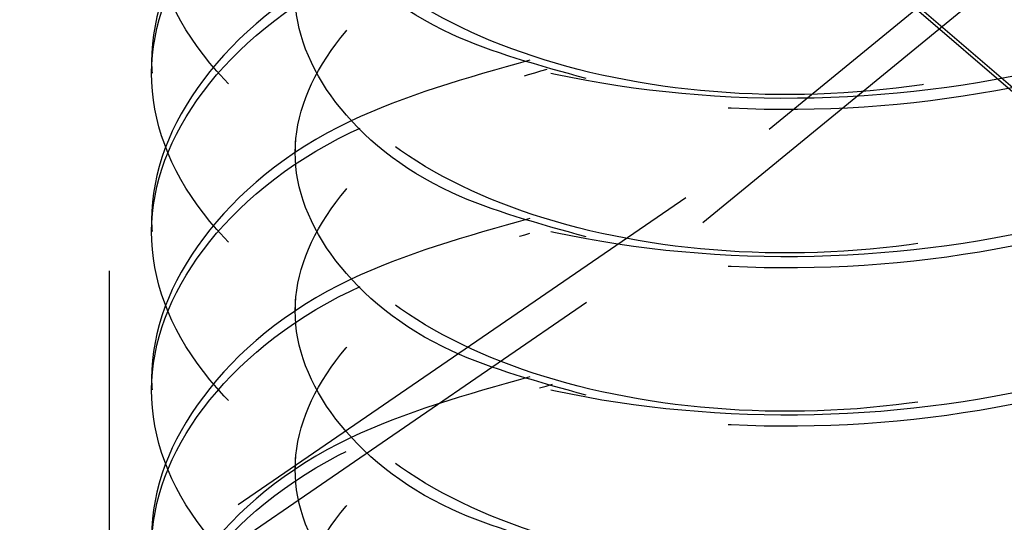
# Model space of a CAD drawing. Header units: inches. Extents: x 1907 to 2452, y -210 to -54.
# Tile 343 of 656: x 1993.8472 to 1994.0284, y -191.701 to -191.6084. Entities that reach past the tile are written whole.
import ezdxf

# ---------------------------------------------------------------- set-up
doc = ezdxf.new("R2010")
doc.units = ezdxf.units.IN
doc.header["$LTSCALE"] = 0.5
doc.header["$MEASUREMENT"] = 0
doc.linetypes.add('HIDDEN', pattern=[0.22499999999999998, 0.15, -0.075])
doc.layers.add('SID-M-H', color=4, linetype='HIDDEN')

msp = doc.modelspace()

# ---------------------------------------------------------------- linework, layer by layer
at = {"layer": 'SID-M-H'}
for p, q in [((1993.863685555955, -191.2547145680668), (1993.863685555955, -191.7816616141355)), ((1994.06250204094, -191.5652257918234), (1993.969842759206, -191.641231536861)), ((1993.972937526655, -191.6457971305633), (1994.065790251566, -191.5696327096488)), ((1994.083869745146, -191.6680534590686), (1993.994064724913, -191.5909143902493)), ((1993.99721006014, -191.5927667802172), (1994.087202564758, -191.6700668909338)), ((1993.871498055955, -191.6161796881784), (1993.871498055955, -191.6183060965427)), ((1993.897916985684, -191.6307607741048), (1993.897916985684, -191.6328871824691)), ((1993.969842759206, -191.641231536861), (1993.866208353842, -191.7123575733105)), ((1993.869086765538, -191.7170716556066), (1993.972937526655, -191.6457971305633)), ((1993.871498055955, -191.6453418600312), (1993.871498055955, -191.6474682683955)), ((1993.897916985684, -191.6599229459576), (1993.897916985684, -191.6620493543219)), ((1993.871498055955, -191.674504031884), (1993.871498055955, -191.6766304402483)), ((1993.897916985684, -191.6890851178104), (1993.897916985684, -191.6912115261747))]:
    msp.add_line(p, q, dxfattribs=at)
for points, knots in [([(1993.941127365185, -191.4992231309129), (1993.929474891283, -191.5025336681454), (1993.903510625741, -191.5099102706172), (1993.878174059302, -191.5315220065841), (1993.868198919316, -191.5578077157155), (1993.878018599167, -191.5843791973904), (1993.905805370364, -191.6065605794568), (1993.947418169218, -191.6207919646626), (1993.996497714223, -191.6246044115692), (1994.045579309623, -191.6171449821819), (1994.087185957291, -191.5992768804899), (1994.114995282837, -191.5734177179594), (1994.124730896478, -191.5433224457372), (1994.115069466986, -191.5129380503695), (1994.086889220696, -191.4879462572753), (1994.058493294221, -191.4730772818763), (1994.040541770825, -191.4705366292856), (1994.038629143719, -191.4702659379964)], [0, 0, 0, 0, 0.05843403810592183, 0.1302038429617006, 0.201973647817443, 0.2737434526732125, 0.3455132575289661, 0.4172830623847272, 0.4890528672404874, 0.5608226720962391, 0.6325924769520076, 0.7043622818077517, 0.7761320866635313, 0.8479018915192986, 0.9196716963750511, 0.9914415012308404, 1, 1, 1, 1]), ([(1994.037919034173, -191.4722837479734), (1994.040071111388, -191.4725857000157), (1994.058272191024, -191.4751394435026), (1994.086898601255, -191.490055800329), (1994.115066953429, -191.5150689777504), (1994.124731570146, -191.5454476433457), (1994.114995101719, -191.5755444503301), (1994.087186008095, -191.6014032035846), (1994.045579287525, -191.6192714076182), (1993.996497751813, -191.6267308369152), (1993.947418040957, -191.6229182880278), (1993.905805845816, -191.6086873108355), (1993.878016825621, -191.5865043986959), (1993.86820553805, -191.5599386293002), (1993.878149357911, -191.5336316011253), (1993.904089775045, -191.511676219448), (1993.930885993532, -191.5041112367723), (1993.943343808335, -191.5005942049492)], [0, 0, 0, 0, 0.009576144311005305, 0.08098973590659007, 0.1524033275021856, 0.2238169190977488, 0.2952305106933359, 0.3666441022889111, 0.4380576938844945, 0.5094712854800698, 0.5808848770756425, 0.6522984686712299, 0.7237120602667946, 0.7951256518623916, 0.8665392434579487, 0.9379528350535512, 1, 1, 1, 1]), ([(1993.941127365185, -191.5283853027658), (1993.929474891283, -191.5316958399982), (1993.903510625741, -191.5390724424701), (1993.878174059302, -191.5606841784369), (1993.868198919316, -191.5869698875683), (1993.878018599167, -191.6135413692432), (1993.905805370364, -191.6357227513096), (1993.947418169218, -191.6499541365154), (1993.996497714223, -191.653766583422), (1994.045579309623, -191.6463071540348), (1994.087185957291, -191.6284390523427), (1994.114995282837, -191.6025798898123), (1994.124730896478, -191.57248461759), (1994.115069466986, -191.5421002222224), (1994.086889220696, -191.5171084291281), (1994.058493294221, -191.5022394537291), (1994.040541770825, -191.4996988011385), (1994.038629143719, -191.4994281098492)], [0, 0, 0, 0, 0.05843403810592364, 0.1302038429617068, 0.2019736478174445, 0.2737434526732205, 0.3455132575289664, 0.4172830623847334, 0.4890528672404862, 0.5608226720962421, 0.632592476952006, 0.7043622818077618, 0.7761320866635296, 0.8479018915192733, 0.9196716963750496, 0.991441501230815, 1, 1, 1, 1]), ([(1994.035059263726, -191.5001798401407), (1994.046107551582, -191.5043226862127), (1994.068500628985, -191.5127195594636), (1994.089867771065, -191.5337910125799), (1994.097666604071, -191.5578275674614), (1994.089940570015, -191.5820307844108), (1994.068021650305, -191.6027874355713), (1994.035205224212, -191.6172703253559), (1993.996497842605, -191.623536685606), (1993.957791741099, -191.6209160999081), (1993.924971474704, -191.6100759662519), (1993.903066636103, -191.5929741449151), (1993.895288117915, -191.5723804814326), (1993.903282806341, -191.5521225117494), (1993.921182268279, -191.5365568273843), (1993.93882934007, -191.5315804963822), (1993.945298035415, -191.529756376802)], [0, 0, 0, 0, 0.07185842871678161, 0.145645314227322, 0.2194321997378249, 0.2932190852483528, 0.3670059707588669, 0.4407928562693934, 0.5145797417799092, 0.5883666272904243, 0.662153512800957, 0.7359403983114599, 0.8097272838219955, 0.8835141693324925, 0.9573010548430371, 1, 1, 1, 1]), ([(1994.037919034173, -191.5014459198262), (1994.040071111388, -191.5017478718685), (1994.058272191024, -191.5043016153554), (1994.086898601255, -191.5192179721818), (1994.115066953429, -191.5442311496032), (1994.124731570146, -191.5746098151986), (1994.114995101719, -191.6047066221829), (1994.087186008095, -191.6305653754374), (1994.045579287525, -191.648433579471), (1993.996497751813, -191.655893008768), (1993.947418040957, -191.6520804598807), (1993.905805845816, -191.6378494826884), (1993.878016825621, -191.6156665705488), (1993.86820553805, -191.589100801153), (1993.878149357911, -191.5627937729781), (1993.904089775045, -191.5408383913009), (1993.930885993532, -191.5332734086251), (1993.943343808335, -191.529756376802)], [0, 0, 0, 0, 0.009576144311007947, 0.08098973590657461, 0.152403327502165, 0.223816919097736, 0.2952305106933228, 0.3666441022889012, 0.4380576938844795, 0.5094712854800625, 0.5808848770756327, 0.6522984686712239, 0.7237120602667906, 0.7951256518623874, 0.8665392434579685, 0.9379528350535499, 1, 1, 1, 1]), ([(1993.941127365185, -191.5575474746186), (1993.929474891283, -191.5608580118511), (1993.903510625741, -191.5682346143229), (1993.878174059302, -191.5898463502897), (1993.868198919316, -191.6161320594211), (1993.878018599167, -191.642703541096), (1993.905805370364, -191.6648849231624), (1993.947418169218, -191.6791163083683), (1993.996497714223, -191.6829287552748), (1994.045579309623, -191.6754693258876), (1994.087185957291, -191.6576012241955), (1994.114995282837, -191.6317420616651), (1994.124730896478, -191.6016467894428), (1994.115069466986, -191.5712623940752), (1994.086889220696, -191.546270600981), (1994.058493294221, -191.531401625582), (1994.040541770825, -191.5288609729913), (1994.038629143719, -191.5285902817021)], [0, 0, 0, 0, 0.05843403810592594, 0.1302038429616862, 0.2019736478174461, 0.2737434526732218, 0.3455132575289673, 0.4172830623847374, 0.4890528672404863, 0.5608226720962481, 0.6325924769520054, 0.7043622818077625, 0.7761320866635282, 0.8479018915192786, 0.9196716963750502, 0.9914415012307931, 1, 1, 1, 1]), ([(1994.035995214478, -191.529756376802), (1994.046702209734, -191.5337810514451), (1994.068744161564, -191.5420664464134), (1994.089858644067, -191.5629593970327), (1994.097669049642, -191.586988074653), (1994.089939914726, -191.6111934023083), (1994.068021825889, -191.6319494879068), (1994.035205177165, -191.6464325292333), (1993.996497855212, -191.6526988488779), (1993.957791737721, -191.6500782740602), (1993.924971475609, -191.6392381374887), (1993.90306663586, -191.622136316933), (1993.89528811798, -191.6015426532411), (1993.903282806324, -191.5812846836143), (1993.921182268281, -191.5657189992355), (1993.93882934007, -191.5607426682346), (1993.945298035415, -191.5589185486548)], [0, 0, 0, 0, 0.06984989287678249, 0.1437964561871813, 0.217743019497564, 0.2916895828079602, 0.3656361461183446, 0.4395827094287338, 0.5135292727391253, 0.5874758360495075, 0.6614223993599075, 0.7353689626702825, 0.8093155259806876, 0.8832620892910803, 0.9572086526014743, 1, 1, 1, 1]), ([(1994.037919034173, -191.530608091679), (1994.040071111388, -191.5309100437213), (1994.058272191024, -191.5334637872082), (1994.086898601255, -191.5483801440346), (1994.115066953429, -191.5733933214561), (1994.124731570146, -191.6037719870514), (1994.114995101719, -191.6338687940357), (1994.087186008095, -191.6597275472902), (1994.045579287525, -191.6775957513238), (1993.996497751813, -191.6850551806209), (1993.947418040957, -191.6812426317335), (1993.905805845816, -191.6670116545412), (1993.878016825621, -191.6448287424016), (1993.86820553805, -191.6182629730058), (1993.878149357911, -191.5919559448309), (1993.904089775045, -191.5700005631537), (1993.930885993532, -191.562435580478), (1993.943343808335, -191.5589185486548)], [0, 0, 0, 0, 0.009576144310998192, 0.08098973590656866, 0.1524033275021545, 0.2238169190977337, 0.2952305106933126, 0.3666441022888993, 0.4380576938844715, 0.5094712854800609, 0.5808848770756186, 0.6522984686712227, 0.7237120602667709, 0.7951256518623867, 0.8665392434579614, 0.9379528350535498, 1, 1, 1, 1]), ([(1993.951466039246, -191.6192705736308), (1993.94277009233, -191.6168855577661), (1993.922803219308, -191.6114092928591), (1993.903216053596, -191.5949502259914), (1993.895244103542, -191.5745445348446), (1993.903309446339, -191.5542486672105), (1993.92091728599, -191.5388398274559), (1993.938191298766, -191.5339425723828), (1993.944303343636, -191.5322097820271)], [0, 0, 0, 0, 0.1450500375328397, 0.3330512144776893, 0.5210523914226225, 0.7090535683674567, 0.8970547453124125, 1, 1, 1, 1]), ([(1993.941127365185, -191.5867096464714), (1993.929474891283, -191.5900201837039), (1993.903510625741, -191.5973967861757), (1993.878174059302, -191.6190085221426), (1993.868198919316, -191.6452942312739), (1993.878018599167, -191.6718657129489), (1993.905805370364, -191.6940470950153), (1993.947418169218, -191.7082784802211), (1993.996497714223, -191.7120909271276), (1994.045579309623, -191.7046314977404), (1994.087185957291, -191.6867633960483), (1994.114995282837, -191.6609042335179), (1994.124730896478, -191.6308089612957), (1994.115069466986, -191.600424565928), (1994.086889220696, -191.5754327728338), (1994.058493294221, -191.5605637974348), (1994.040541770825, -191.5580231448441), (1994.038629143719, -191.5577524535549)], [0, 0, 0, 0, 0.05843403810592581, 0.1302038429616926, 0.2019736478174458, 0.2737434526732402, 0.3455132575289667, 0.4172830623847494, 0.4890528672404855, 0.5608226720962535, 0.632592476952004, 0.7043622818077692, 0.7761320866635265, 0.8479018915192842, 0.9196716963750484, 0.9914415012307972, 1, 1, 1, 1]), ([(1994.035995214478, -191.5589185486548), (1994.046702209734, -191.5629432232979), (1994.068744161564, -191.5712286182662), (1994.089858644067, -191.5921215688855), (1994.097669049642, -191.6161502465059), (1994.089939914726, -191.6403555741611), (1994.068021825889, -191.6611116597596), (1994.035205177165, -191.6755947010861), (1993.996497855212, -191.6818610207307), (1993.957791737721, -191.6792404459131), (1993.924971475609, -191.6684003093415), (1993.90306663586, -191.6512984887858), (1993.89528811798, -191.6307048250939), (1993.903282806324, -191.6104468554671), (1993.921182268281, -191.5948811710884), (1993.93882934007, -191.5899048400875), (1993.945298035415, -191.5880807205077)], [0, 0, 0, 0, 0.06984989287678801, 0.1437964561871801, 0.2177430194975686, 0.2916895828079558, 0.3656361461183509, 0.4395827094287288, 0.5135292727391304, 0.5874758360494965, 0.661422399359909, 0.735368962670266, 0.8093155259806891, 0.8832620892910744, 0.9572086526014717, 1, 1, 1, 1]), ([(1994.037919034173, -191.5597702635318), (1994.040071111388, -191.5600722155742), (1994.058272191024, -191.5626259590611), (1994.086898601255, -191.5775423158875), (1994.115066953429, -191.6025554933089), (1994.124731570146, -191.6329341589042), (1994.114995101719, -191.6630309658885), (1994.087186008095, -191.6888897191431), (1994.045579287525, -191.7067579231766), (1993.996497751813, -191.7142173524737), (1993.947418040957, -191.7104048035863), (1993.905805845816, -191.696173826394), (1993.878016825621, -191.6739909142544), (1993.86820553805, -191.6474251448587), (1993.878149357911, -191.6211181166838), (1993.904089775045, -191.5991627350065), (1993.930885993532, -191.5915977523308), (1993.943343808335, -191.5880807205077)], [0, 0, 0, 0, 0.009576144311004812, 0.08098973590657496, 0.1524033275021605, 0.2238169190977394, 0.2952305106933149, 0.3666441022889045, 0.4380576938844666, 0.5094712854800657, 0.5808848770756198, 0.652298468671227, 0.7237120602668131, 0.7951256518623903, 0.8665392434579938, 0.9379528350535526, 1, 1, 1, 1]), ([(1993.951466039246, -191.6484327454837), (1993.94277009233, -191.6460477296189), (1993.922803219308, -191.6405714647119), (1993.903216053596, -191.6241123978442), (1993.895244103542, -191.6037067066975), (1993.903309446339, -191.5834108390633), (1993.92091728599, -191.5680019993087), (1993.938191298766, -191.5631047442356), (1993.944303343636, -191.5613719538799)], [0, 0, 0, 0, 0.1450500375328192, 0.3330512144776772, 0.5210523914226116, 0.7090535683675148, 0.8970547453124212, 1, 1, 1, 1]), ([(1993.941127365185, -191.6158718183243), (1993.929474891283, -191.6191823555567), (1993.903510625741, -191.6265589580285), (1993.878174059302, -191.6481706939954), (1993.868198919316, -191.6744564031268), (1993.878018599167, -191.7010278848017), (1993.905805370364, -191.7232092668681), (1993.947418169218, -191.7374406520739), (1993.996497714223, -191.7412530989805), (1994.045579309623, -191.7337936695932), (1994.087185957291, -191.7159255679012), (1994.114995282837, -191.6900664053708), (1994.124730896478, -191.6599711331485), (1994.115069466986, -191.6295867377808), (1994.086889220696, -191.6045949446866), (1994.058493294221, -191.5897259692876), (1994.040541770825, -191.5871853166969), (1994.038629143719, -191.5869146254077)], [0, 0, 0, 0, 0.05843403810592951, 0.1302038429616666, 0.2019736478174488, 0.2737434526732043, 0.345513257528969, 0.4172830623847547, 0.4890528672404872, 0.5608226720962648, 0.6325924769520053, 0.7043622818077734, 0.7761320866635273, 0.8479018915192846, 0.9196716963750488, 0.9914415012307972, 1, 1, 1, 1]), ([(1994.035995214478, -191.5880807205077), (1994.046702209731, -191.5921053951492), (1994.068744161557, -191.6003907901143), (1994.089858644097, -191.6212837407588), (1994.09766904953, -191.6453124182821), (1994.089939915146, -191.6695177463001), (1994.06802182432, -191.6902738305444), (1994.03520518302, -191.7047568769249), (1993.996497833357, -191.7110231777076), (1993.957791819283, -191.7084026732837), (1993.924971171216, -191.697562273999), (1993.90306777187, -191.6804614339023), (1993.895283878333, -191.6598641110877), (1993.903298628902, -191.6396197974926), (1993.920918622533, -191.6241985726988), (1993.938191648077, -191.6193023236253), (1993.944303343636, -191.6175698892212)], [0, 0, 0, 0, 0.07001090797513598, 0.1441279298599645, 0.2182449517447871, 0.2923619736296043, 0.3664789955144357, 0.4405960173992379, 0.5147130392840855, 0.5888300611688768, 0.6629470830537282, 0.7370641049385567, 0.8111811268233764, 0.8852981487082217, 0.9594151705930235, 1, 1, 1, 1]), ([(1994.037919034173, -191.5889324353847), (1994.040071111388, -191.589234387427), (1994.058272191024, -191.5917881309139), (1994.086898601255, -191.6067044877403), (1994.115066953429, -191.6317176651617), (1994.124731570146, -191.6620963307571), (1994.114995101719, -191.6921931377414), (1994.087186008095, -191.7180518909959), (1994.045579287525, -191.7359200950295), (1993.996497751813, -191.7433795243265), (1993.947418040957, -191.7395669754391), (1993.905805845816, -191.7253359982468), (1993.878016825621, -191.7031530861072), (1993.86820553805, -191.6765873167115), (1993.878149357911, -191.6502802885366), (1993.904089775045, -191.6283249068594), (1993.930885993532, -191.6207599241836), (1993.943343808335, -191.6172428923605)], [0, 0, 0, 0, 0.00957614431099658, 0.08098973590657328, 0.1524033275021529, 0.2238169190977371, 0.2952305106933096, 0.3666441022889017, 0.4380576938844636, 0.5094712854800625, 0.5808848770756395, 0.6522984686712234, 0.7237120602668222, 0.7951256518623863, 0.866539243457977, 0.9379528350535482, 1, 1, 1, 1]), ([(1993.951466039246, -191.6775949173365), (1993.94277009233, -191.6752099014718), (1993.922803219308, -191.6697336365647), (1993.903216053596, -191.653274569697), (1993.895244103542, -191.6328688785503), (1993.903309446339, -191.6125730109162), (1993.92091728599, -191.5971641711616), (1993.938191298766, -191.5922669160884), (1993.944303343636, -191.5905341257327)], [0, 0, 0, 0, 0.145050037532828, 0.3330512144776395, 0.521052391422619, 0.7090535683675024, 0.8970547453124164, 1, 1, 1, 1]), ([(1993.941127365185, -191.6450339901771), (1993.929474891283, -191.6483445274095), (1993.903510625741, -191.6557211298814), (1993.878174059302, -191.6773328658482), (1993.868198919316, -191.7036185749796), (1993.878018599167, -191.7301900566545), (1993.905805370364, -191.7523714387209), (1993.947418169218, -191.7666028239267), (1993.996497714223, -191.7704152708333), (1994.045579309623, -191.7629558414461), (1994.087185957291, -191.745087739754), (1994.114995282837, -191.7192285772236), (1994.124730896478, -191.6891333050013), (1994.115069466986, -191.6587489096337), (1994.086889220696, -191.6337571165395), (1994.058493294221, -191.6188881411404), (1994.040541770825, -191.6163474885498), (1994.038629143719, -191.6160767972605)], [0, 0, 0, 0, 0.05843403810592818, 0.1302038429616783, 0.2019736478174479, 0.2737434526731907, 0.3455132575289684, 0.4172830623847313, 0.4890528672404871, 0.5608226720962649, 0.6325924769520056, 0.7043622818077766, 0.7761320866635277, 0.8479018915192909, 0.9196716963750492, 0.9914415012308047, 1, 1, 1, 1]), ([(1994.035059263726, -191.616828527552), (1994.046107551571, -191.6209713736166), (1994.068500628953, -191.6293682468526), (1994.0898677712, -191.6504397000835), (1994.097666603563, -191.674476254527), (1994.089940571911, -191.6986794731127), (1994.068021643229, -191.719436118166), (1994.035205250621, -191.733919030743), (1993.996497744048, -191.7401853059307), (1993.957792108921, -191.7375650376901), (1993.924970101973, -191.7267237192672), (1993.903071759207, -191.7096263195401), (1993.895268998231, -191.6890161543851), (1993.90335416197, -191.6688197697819), (1993.920072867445, -191.6538536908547), (1993.936150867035, -191.6492126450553), (1993.941127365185, -191.6477761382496)], [0, 0, 0, 0, 0.07255659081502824, 0.1470603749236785, 0.2215641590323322, 0.2960679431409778, 0.3705717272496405, 0.4450755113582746, 0.5195792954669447, 0.5940830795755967, 0.6685868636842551, 0.7430906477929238, 0.8175944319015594, 0.892098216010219, 0.9666020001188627, 1, 1, 1, 1]), ([(1994.037919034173, -191.6180946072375), (1994.040071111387, -191.6183965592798), (1994.058272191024, -191.6209503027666), (1994.08689860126, -191.6358666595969), (1994.115066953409, -191.6608798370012), (1994.124731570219, -191.6912585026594), (1994.114995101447, -191.7213553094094), (1994.087186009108, -191.7472140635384), (1994.045579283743, -191.7650822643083), (1993.996497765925, -191.7725417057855), (1993.947417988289, -191.7687291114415), (1993.905806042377, -191.7544983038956), (1993.878016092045, -191.7323147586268), (1993.868208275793, -191.7057513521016), (1993.878139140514, -191.6794355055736), (1993.904340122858, -191.6573307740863), (1993.931496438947, -191.6496841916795), (1993.944303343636, -191.6460780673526)], [0, 0, 0, 0, 0.009559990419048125, 0.08085311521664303, 0.1521462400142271, 0.2234393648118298, 0.2947324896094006, 0.3660256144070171, 0.4373187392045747, 0.5086118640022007, 0.5799049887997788, 0.6511981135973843, 0.7224912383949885, 0.7937843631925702, 0.8650774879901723, 0.9363706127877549, 1, 1, 1, 1]), ([(1993.951466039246, -191.7067570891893), (1993.94277009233, -191.7043720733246), (1993.922803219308, -191.6988958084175), (1993.903216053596, -191.6824367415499), (1993.895244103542, -191.6620310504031), (1993.903309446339, -191.641735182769), (1993.92091728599, -191.6263263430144), (1993.938191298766, -191.6214290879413), (1993.944303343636, -191.6196962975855)], [0, 0, 0, 0, 0.1450500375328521, 0.3330512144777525, 0.5210523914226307, 0.7090535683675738, 0.8970547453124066, 1, 1, 1, 1]), ([(1993.941127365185, -191.6741961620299), (1993.929474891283, -191.6775066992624), (1993.903510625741, -191.6848833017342), (1993.878174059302, -191.7064950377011), (1993.868198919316, -191.7327807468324), (1993.878018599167, -191.7593522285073), (1993.905805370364, -191.7815336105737), (1993.947418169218, -191.7957649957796), (1993.996497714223, -191.7995774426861), (1994.045579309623, -191.7921180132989), (1994.087185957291, -191.7742499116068), (1994.114995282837, -191.7483907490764), (1994.124730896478, -191.7182954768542), (1994.115069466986, -191.6879110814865), (1994.086889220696, -191.6629192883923), (1994.058493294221, -191.6480503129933), (1994.040541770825, -191.6455096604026), (1994.038629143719, -191.6452389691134)], [0, 0, 0, 0, 0.05843403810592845, 0.1302038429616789, 0.2019736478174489, 0.2737434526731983, 0.3455132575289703, 0.4172830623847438, 0.4890528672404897, 0.5608226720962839, 0.632592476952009, 0.7043622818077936, 0.7761320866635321, 0.8479018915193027, 0.9196716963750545, 0.9914415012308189, 1, 1, 1, 1]), ([(1994.035059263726, -191.6468194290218), (1994.038178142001, -191.6472428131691), (1994.057383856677, -191.6498499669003), (1994.086933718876, -191.6649656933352), (1994.11505754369, -191.6900589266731), (1994.124734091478, -191.7204161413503), (1994.11499442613, -191.7505186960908), (1994.087186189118, -191.7763759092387), (1994.04557923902, -191.7942445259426), (1993.996497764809, -191.801703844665), (1993.947418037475, -191.797891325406), (1993.905805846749, -191.7836603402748), (1993.878016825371, -191.7614774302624), (1993.868205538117, -191.7349116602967), (1993.878149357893, -191.7086046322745), (1993.904089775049, -191.6866492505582), (1993.930885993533, -191.6790842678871), (1993.943343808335, -191.6755672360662)], [0, 0, 0, 0, 0.0137866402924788, 0.08489663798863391, 0.1560066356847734, 0.2271166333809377, 0.2982266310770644, 0.3693366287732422, 0.4404466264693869, 0.5115566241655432, 0.5826666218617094, 0.6537766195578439, 0.7248866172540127, 0.7959966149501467, 0.8671066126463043, 0.9382166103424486, 1, 1, 1, 1]), ([(1994.038629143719, -191.6475711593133), (1994.04837722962, -191.6512622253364), (1994.069430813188, -191.659234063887), (1994.089831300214, -191.6796266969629), (1994.097676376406, -191.703631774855), (1994.089937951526, -191.7278434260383), (1994.068022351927, -191.7485978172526), (1994.035205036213, -191.763081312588), (1993.99649789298, -191.7693475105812), (1993.957791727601, -191.76672696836), (1993.924971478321, -191.7558868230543), (1993.903066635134, -191.7387850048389), (1993.895288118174, -191.7181913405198), (1993.903282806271, -191.6979333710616), (1993.921182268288, -191.6823676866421), (1993.938829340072, -191.6773913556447), (1993.945298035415, -191.6755672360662)], [0, 0, 0, 0, 0.06415058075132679, 0.1385502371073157, 0.2129498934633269, 0.2873495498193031, 0.3617492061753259, 0.4361488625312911, 0.5105485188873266, 0.584948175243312, 0.6593478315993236, 0.7337474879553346, 0.8081471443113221, 0.8825468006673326, 0.9569464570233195, 0.9999999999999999, 0.9999999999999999, 0.9999999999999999, 0.9999999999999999]), ([(1993.951466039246, -191.7359192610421), (1993.94277009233, -191.7335342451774), (1993.922803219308, -191.7280579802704), (1993.903216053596, -191.7115989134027), (1993.895244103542, -191.6911932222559), (1993.903309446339, -191.6708973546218), (1993.92091728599, -191.6554885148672), (1993.938191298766, -191.6505912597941), (1993.944303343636, -191.6488584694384)], [0, 0, 0, 0, 0.1450500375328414, 0.3330512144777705, 0.5210523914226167, 0.7090535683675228, 0.8970547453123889, 1, 1, 1, 1]), ([(1993.941127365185, -191.7033583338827), (1993.929474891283, -191.7066688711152), (1993.903510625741, -191.714045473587), (1993.878174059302, -191.7356572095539), (1993.868198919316, -191.7619429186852), (1993.878018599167, -191.7885144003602), (1993.905805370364, -191.8106957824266), (1993.947418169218, -191.8249271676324), (1993.996497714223, -191.828739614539), (1994.045579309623, -191.8212801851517), (1994.087185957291, -191.8034120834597), (1994.114995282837, -191.7775529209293), (1994.124730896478, -191.747457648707), (1994.115069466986, -191.7170732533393), (1994.086889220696, -191.6920814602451), (1994.058493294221, -191.6772124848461), (1994.040541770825, -191.6746718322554), (1994.038629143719, -191.6744011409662)], [0, 0, 0, 0, 0.0584340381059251, 0.130203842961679, 0.201973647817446, 0.2737434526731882, 0.345513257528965, 0.4172830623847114, 0.4890528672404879, 0.5608226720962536, 0.6325924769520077, 0.7043622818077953, 0.7761320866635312, 0.8479018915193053, 0.9196716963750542, 0.9914415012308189, 1, 1, 1, 1]), ([(1994.037919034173, -191.6764189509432), (1994.040071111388, -191.6767209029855), (1994.058272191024, -191.6792746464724), (1994.086898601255, -191.6941910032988), (1994.115066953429, -191.7192041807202), (1994.124731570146, -191.7495828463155), (1994.114995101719, -191.7796796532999), (1994.087186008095, -191.8055384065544), (1994.045579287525, -191.823406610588), (1993.996497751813, -191.830866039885), (1993.947418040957, -191.8270534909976), (1993.905805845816, -191.8128225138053), (1993.878016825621, -191.7906396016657), (1993.86820553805, -191.76407383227), (1993.878149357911, -191.7377668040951), (1993.904089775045, -191.7158114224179), (1993.930885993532, -191.7082464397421), (1993.943343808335, -191.704729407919)], [0, 0, 0, 0, 0.009576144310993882, 0.08098973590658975, 0.1524033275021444, 0.2238169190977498, 0.2952305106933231, 0.3666441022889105, 0.4380576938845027, 0.5094712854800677, 0.5808848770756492, 0.6522984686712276, 0.7237120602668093, 0.7951256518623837, 0.8665392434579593, 0.9379528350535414, 1, 1, 1, 1]), ([(1994.035995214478, -191.6755672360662), (1994.046702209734, -191.6795919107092), (1994.068744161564, -191.6878773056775), (1994.089858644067, -191.7087702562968), (1994.097669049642, -191.7327989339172), (1994.089939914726, -191.7570042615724), (1994.068021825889, -191.7777603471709), (1994.035205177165, -191.7922433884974), (1993.996497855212, -191.798509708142), (1993.957791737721, -191.7958891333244), (1993.924971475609, -191.7850489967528), (1993.90306663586, -191.7679471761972), (1993.89528811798, -191.7473535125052), (1993.903282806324, -191.7270955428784), (1993.921182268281, -191.7115298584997), (1993.93882934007, -191.7065535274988), (1993.945298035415, -191.704729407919)], [0, 0, 0, 0, 0.0698498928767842, 0.1437964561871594, 0.2177430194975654, 0.2916895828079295, 0.3656361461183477, 0.439582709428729, 0.5135292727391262, 0.587475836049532, 0.6614223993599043, 0.7353689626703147, 0.8093155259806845, 0.8832620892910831, 0.9572086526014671, 1, 1, 1, 1]), ([(1993.951466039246, -191.765081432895), (1993.94277009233, -191.7626964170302), (1993.922803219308, -191.7572201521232), (1993.903216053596, -191.7407610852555), (1993.895244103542, -191.7203553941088), (1993.903309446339, -191.7000595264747), (1993.92091728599, -191.68465068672), (1993.938191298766, -191.6797534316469), (1993.944303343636, -191.6780206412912)], [0, 0, 0, 0, 0.1450500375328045, 0.3330512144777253, 0.5210523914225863, 0.7090535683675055, 0.8970547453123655, 1, 1, 1, 1]), ([(1993.656549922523, -192.138318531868), (1993.6519008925, -192.1420202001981), (1993.626738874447, -192.1620547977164), (1993.5805900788, -192.1739884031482), (1993.527242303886, -192.1692694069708), (1993.488113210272, -192.1350626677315), (1993.468387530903, -192.0780504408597), (1993.470027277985, -192.0038674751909), (1993.49358443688, -191.921496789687), (1993.536203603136, -191.840061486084), (1993.59361734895, -191.7690869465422), (1993.659463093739, -191.716654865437), (1993.726481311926, -191.6887336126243), (1993.787468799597, -191.6888600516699), (1993.836034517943, -191.7166578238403), (1993.864866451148, -191.770331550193), (1993.87568856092, -191.8203024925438), (1993.870490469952, -191.8516881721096), (1993.869834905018, -191.8556464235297)], [0, 0, 0, 0, 0.01577014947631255, 0.08535302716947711, 0.1549374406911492, 0.2245227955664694, 0.2941054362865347, 0.3636934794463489, 0.4332758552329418, 0.5028636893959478, 0.5724465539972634, 0.6420312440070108, 0.7116163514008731, 0.7811989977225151, 0.8507869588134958, 0.9203693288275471, 0.9899572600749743, 1, 1, 1, 1]), ([(1993.865677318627, -191.9146427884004), (1993.868428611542, -191.9048743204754), (1993.878216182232, -191.8701235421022), (1993.877761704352, -191.8142076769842), (1993.863426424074, -191.7547790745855), (1993.831527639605, -191.7126495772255), (1993.786352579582, -191.6912705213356), (1993.731319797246, -191.6924403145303), (1993.671387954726, -191.716211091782), (1993.611810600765, -191.7600630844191), (1993.557906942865, -191.8199052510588), (1993.51445046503, -191.8905149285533), (1993.485031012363, -191.9648393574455), (1993.472415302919, -192.0364187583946), (1993.477466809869, -192.0985684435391), (1993.499369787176, -192.1451870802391), (1993.536381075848, -192.1723299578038), (1993.584614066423, -192.1775926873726), (1993.639134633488, -192.1585983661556), (1993.681844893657, -192.1328912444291), (1993.702480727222, -192.1099306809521), (1993.706139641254, -192.1058595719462)], [0, 0, 0, 0, 0.02199683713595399, 0.07825251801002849, 0.1353485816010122, 0.1925501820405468, 0.2487377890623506, 0.3061972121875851, 0.3627077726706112, 0.4195012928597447, 0.476881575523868, 0.5330136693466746, 0.5903645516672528, 0.6472267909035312, 0.7036740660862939, 0.761144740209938, 0.8173608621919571, 0.8745151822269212, 0.9316626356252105, 0.9878831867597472, 1, 1, 1, 1])]:
    msp.add_open_spline(points, degree=3, knots=knots, dxfattribs=at)

doc.saveas('drawing.dxf')
